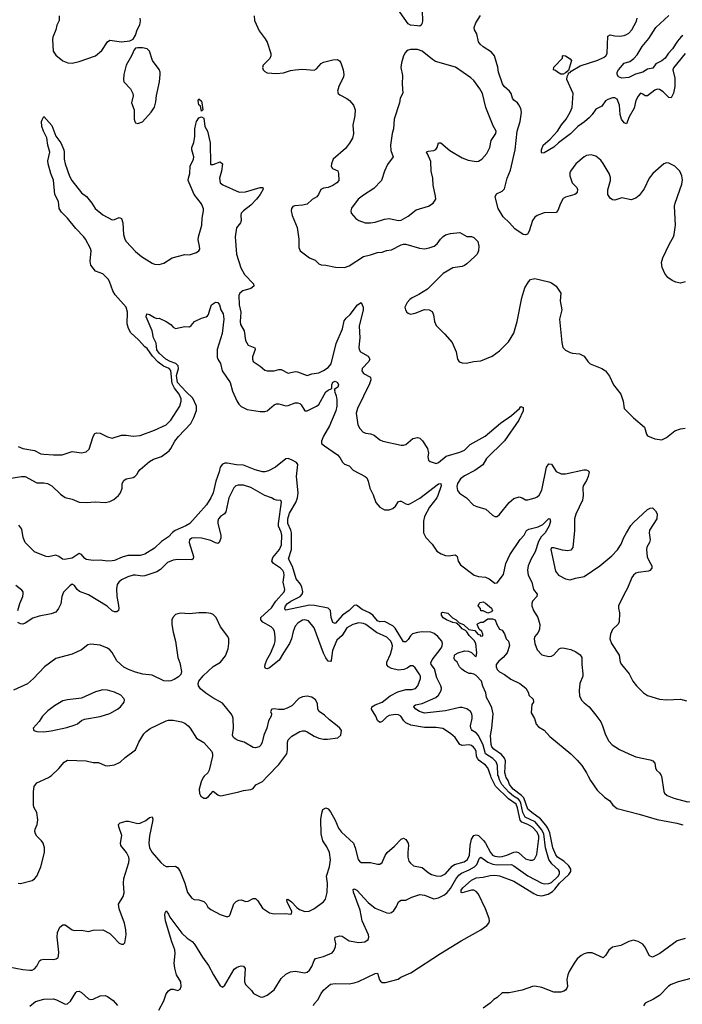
# Model space of a CAD drawing. Header units: inches. Extents: x 1384664 to 1536621, y 460766 to 646467.
# Tile 446 of 488: x 1461923 to 1467565, y 608059 to 616438. Entities that reach past the tile are written whole.
import ezdxf

# ---------------------------------------------------------------- set-up
doc = ezdxf.new("R2010")
doc.units = ezdxf.units.IN
doc.header["$MEASUREMENT"] = 0
doc.layers.add('B4660', color=7, linetype='Continuous')
doc.layers.add('B4661', color=7, linetype='Continuous')

msp = doc.modelspace()

# ---------------------------------------------------------------- linework, layer by layer
at = {"layer": 'B4660', "color": 5}
for points, elevation in [([(1461830, 608377.4), (1461950, 608354.3), (1462010, 608348.8), (1462030, 608350.5), (1462050, 608360.5), (1462070, 608384), (1462091.1, 608428.9), (1462103.3, 608436.7), (1462130, 608442.3), (1462210, 608439.5), (1462234.9, 608445.1), (1462250, 608457.3), (1462254.8, 608470), (1462256.2, 608503.8), (1462242.4, 608630), (1462243.9, 608670), (1462264.2, 608715.8), (1462290, 608734.9), (1462310, 608734.9), (1462370, 608692.2), (1462390, 608685.7), (1462450, 608690.3), (1462510, 608678.4), (1462550.4, 608690.4), (1462630, 608692.7), (1462690, 608660.5), (1462717.3, 608637.3), (1462770, 608578.8), (1462790, 608571.3), (1462808.4, 608571.6), (1462817.2, 608582.8), (1462829.5, 608650), (1462827.2, 608692.8), (1462814.5, 608750), (1462769.7, 608870), (1462764.5, 608910), (1462803.5, 608976.5), (1462813.9, 609006.1), (1462807.6, 609090), (1462809.9, 609130), (1462854, 609266), (1462856.2, 609290), (1462852.4, 609310), (1462833.8, 609350), (1462784.6, 609410), (1462780.7, 609430), (1462794.3, 609494.3), (1462766.4, 609570), (1462764.2, 609590), (1462778, 609602), (1462830, 609618.7), (1462850, 609618), (1462930, 609598.3), (1462950, 609599.6), (1462996.3, 609623.7), (1463030, 609648.2), (1463050, 609654.8), (1463055.6, 609635.6), (1463054.7, 609614.7), (1463027.9, 609492.1), (1463021.7, 609430), (1463027.8, 609390), (1463050.2, 609350), (1463124.6, 609264.6), (1463150, 609241.8), (1463170, 609231.8), (1463190, 609230.2), (1463250, 609235.3), (1463270, 609220.4), (1463290, 609188), (1463330.3, 609090), (1463351.5, 609011.5), (1463390, 608962.8), (1463410, 608951), (1463450, 608946.8), (1463490, 608933.4), (1463510, 608914.8), (1463526.5, 608886.5), (1463550, 608865.5), (1463630, 608822), (1463690, 608802.8), (1463709.3, 608810.7), (1463716.6, 608823.4), (1463746.3, 608913.7), (1463766.2, 608933.8), (1463790, 608944), (1463810, 608946.8), (1463850, 608934), (1463870, 608937.3), (1463910, 608959.1), (1463930, 608960.7), (1463950, 608938.8), (1463990, 608876.3), (1464050, 608838), (1464090, 608827.7), (1464190, 608830.7), (1464230, 608826.8), (1464238, 608830), (1464241.2, 608850), (1464202, 608930), (1464198, 608950), (1464207.2, 608952.8), (1464238, 608930), (1464282, 608882), (1464304.6, 608864.6), (1464350, 608848.2), (1464387.5, 608852.5), (1464428.7, 608870), (1464510, 608930.7), (1464526.2, 608953.8), (1464541.3, 609010), (1464543.1, 609090), (1464536.8, 609150), (1464561, 609230), (1464570.5, 609289.5), (1464561.8, 609350), (1464539, 609399), (1464505.2, 609450), (1464490.6, 609510), (1464488.2, 609631.8), (1464495.1, 609684.9), (1464504.4, 609715.6), (1464530, 609730.6), (1464550, 609722), (1464570, 609698), (1464610, 609626), (1464638.9, 609558.9), (1464663.3, 609523.3), (1464764.4, 609430), (1464780.8, 609390), (1464806.3, 609290), (1464815.6, 609275.6), (1464830, 609264.9), (1464910, 609265.5), (1464970, 609250.7), (1464990, 609250.7), (1465010, 609266.8), (1465035.1, 609324.9), (1465051.5, 609350), (1465115.8, 609404.2), (1465170, 609463.8), (1465190, 609472.7), (1465210, 609461.6), (1465231.5, 609430), (1465234.2, 609410), (1465227.7, 609352.3), (1465228.6, 609310), (1465238, 609278), (1465250, 609259.5), (1465277.1, 609237.1), (1465350, 609222.8), (1465401.4, 609181.4), (1465430, 609164.5), (1465470, 609151.2), (1465510, 609150.2), (1465550, 609170.2), (1465605.7, 609234.3), (1465625.7, 609250), (1465708.8, 609271.2), (1465736.9, 609290), (1465751.8, 609328.2), (1465758.5, 609410), (1465770, 609464.6), (1465790, 609495.2), (1465810, 609502.2), (1465830, 609495.2), (1465873.2, 609453.2), (1465890.8, 609430.8), (1465931.6, 609350), (1465949.2, 609329.2), (1465970, 609319), (1466010, 609313.5), (1466030, 609315.5), (1466070, 609327.2), (1466130, 609354.8), (1466150, 609357.3), (1466170.1, 609350.1), (1466230, 609295.9), (1466270, 609284.1), (1466290, 609286), (1466305.8, 609294.2), (1466327.1, 609332.8), (1466343.4, 609470), (1466342.1, 609490), (1466330, 609522.6), (1466290, 609565), (1466249.1, 609590), (1466199, 609610), (1466184.7, 609624.7), (1466161.9, 609730), (1466150, 609761.4), (1466086.5, 609806.5), (1465974.1, 609914.1), (1465937.4, 609990), (1465933.8, 610000)], 680), ([(1461910.9, 609090.9), (1461930, 609087.7), (1462030, 609112.8), (1462050, 609127.6), (1462068.7, 609150), (1462102.7, 609230), (1462135.7, 609350), (1462133.6, 609390), (1462123.5, 609430), (1462110, 609449.7), (1462069.6, 609490), (1462057.6, 609510), (1462053.3, 609530), (1462056.3, 609550), (1462072.1, 609590), (1462078.5, 609630), (1462069.6, 609690), (1462045.6, 609730), (1462039.7, 609750), (1462040.9, 609870), (1462047.5, 609912.5), (1462070, 609942.8), (1462170, 609990.3), (1462184.4, 610000)], 720), ([(1463107, 608010), (1463150.9, 608089.1), (1463171.2, 608148.8), (1463190, 608174.8), (1463210, 608186.8), (1463230, 608186.8), (1463270, 608177.3), (1463290, 608186.8), (1463298.9, 608210), (1463296.4, 608250), (1463258.3, 608310), (1463245.1, 608365.1), (1463239.2, 608410), (1463248.1, 608490), (1463243.2, 608523.2), (1463218, 608590), (1463163.5, 608770), (1463158.7, 608821.3), (1463161.3, 608838.7), (1463170, 608853.4), (1463190, 608827.3), (1463201.4, 608801.4), (1463303.5, 608663.5), (1463350, 608620.8), (1463392.5, 608592.5), (1463411, 608571), (1463479, 608459), (1463531.8, 608390), (1463572.7, 608310), (1463630, 608216.3), (1463650, 608206), (1463670, 608223), (1463750, 608358), (1463770, 608372.4), (1463790, 608379.3), (1463810, 608384.9), (1463830, 608382.8), (1463844.5, 608364.5), (1463837.6, 608270), (1463838.4, 608250), (1463847.2, 608227.2), (1463896.4, 608176.4), (1463914.8, 608150), (1463970, 608122), (1463990, 608120.5), (1464030, 608136.3), (1464090, 608183), (1464150, 608279.3), (1464190, 608316.4), (1464230, 608335.3), (1464270, 608342), (1464350, 608327.7), (1464370, 608331.6), (1464390, 608350.3), (1464410, 608380.9), (1464430, 608432.7), (1464443, 608450), (1464510, 608466.5), (1464584.1, 608495.9), (1464601.6, 608518.4), (1464613.3, 608550), (1464614.6, 608574.5), (1464606.2, 608613.8), (1464609.9, 608630.1), (1464650, 608640.2), (1464670, 608639.6), (1464730, 608599), (1464810, 608584.9), (1464862, 608590), (1464889.4, 608610), (1464895.4, 608630), (1464892.8, 608650), (1464839.8, 608770), (1464821.1, 608861.1), (1464766.2, 609013.8), (1464763.9, 609036.1), (1464770, 609041.6), (1464792.7, 609030), (1464890, 608924.7), (1464950, 608875.8), (1465050, 608837.6), (1465070, 608835.8), (1465090, 608841.3), (1465110, 608857.6), (1465132.6, 608890), (1465150, 608930.8), (1465170, 608944.9), (1465210, 608945.5), (1465262, 608970), (1465330, 608993.7), (1465370, 608988.5), (1465450, 608957.7), (1465490, 608965.2), (1465540.2, 608990), (1465563, 609010), (1465590, 609044.8), (1465636.7, 609123.3), (1465663.2, 609156.8), (1465685.8, 609174.2), (1465750, 609203.1), (1465795.5, 609230), (1465815.5, 609250), (1465836.9, 609303.1), (1465849.8, 609310.2), (1465909.5, 609269.5), (1465950.9, 609250.9), (1465990, 609244.6), (1466110, 609247.6), (1466130, 609238.1), (1466250, 609152.6), (1466370, 609090.8), (1466390, 609085.2), (1466430, 609086.7), (1466450, 609096.1), (1466508.6, 609150), (1466520.5, 609170), (1466519.4, 609190), (1466510, 609203.9), (1466453.6, 609253.6), (1466429.9, 609290), (1466400.1, 609390), (1466384.8, 609510), (1466367.4, 609547.4), (1466311.8, 609611.8), (1466226.5, 609650), (1466206.7, 609690), (1466191.5, 609770), (1466182.8, 609790), (1466170, 609804), (1466129.1, 609829.1), (1466090, 609861.1), (1466028.6, 609930), (1466007.9, 609970), (1465998.7, 610000)], 660), ([(1463495.4, 610000), (1463485.7, 609990), (1463468.3, 609951.7), (1463450.3, 609890), (1463454.1, 609854.1), (1463466.4, 609830), (1463490, 609814), (1463510, 609813.7), (1463531.5, 609828.5), (1463570, 609872.7), (1463610, 609841.7), (1463630, 609834), (1463650, 609835.3), (1463790, 609866.2), (1463830, 609879.5), (1463890, 609886.7), (1463910, 609895.5), (1463934.3, 609925.7), (1463990, 609954.4), (1464033.7, 610000)], 720), ([(1464424, 608050), (1464430, 608062), (1464463.2, 608096.8), (1464489.6, 608150.4), (1464510, 608178), (1464570, 608230.8), (1464610, 608237.3), (1464730, 608233.4), (1464770, 608242), (1464806.8, 608253.2), (1464950, 608321), (1464970, 608324.7), (1464987.7, 608267.7), (1464994.9, 608254.9), (1465010, 608244), (1465036.6, 608243.4), (1465146, 608274), (1465168.7, 608290), (1465252.7, 608327.3), (1465507, 608490), (1465682.3, 608597.7), (1465850, 608693.7), (1465902, 608730), (1465918.7, 608750), (1465924.2, 608770), (1465921.1, 608790), (1465890, 608872.3), (1465830, 608997), (1465810, 609017.6), (1465790, 609029.6), (1465770, 609029.6), (1465690, 609006.6), (1465682.7, 609010), (1465681.7, 609030), (1465695.8, 609050), (1465770, 609116.3), (1465810, 609136.3), (1465870, 609139.5), (1465930, 609155.9), (1465970, 609157.7), (1466010, 609151.9), (1466130, 609107.5), (1466301.7, 609001.7), (1466330, 608988.7), (1466370, 608980.7), (1466423, 608997), (1466460.3, 609019.7), (1466480.8, 609039.2), (1466519.9, 609090), (1466597.9, 609162.1), (1466616.7, 609190), (1466617.1, 609210), (1466597.9, 609237.9), (1466556.3, 609276.3), (1466503.4, 609310), (1466487.2, 609330), (1466463.5, 609390), (1466437, 609517), (1466418.9, 609558.9), (1466402.9, 609582.9), (1466357.9, 609637.8), (1466282.7, 609690), (1466250, 609719.3), (1466215.7, 609815.7), (1466196.7, 609836.7), (1466125.5, 609890), (1466094.3, 609930), (1466082.9, 609962.9), (1466066.1, 609990), (1466063.1, 610000)], 640), ([(1466763.6, 610000), (1466782.3, 609962.3), (1466840.6, 609880.6), (1466901.7, 609821.7), (1466946.8, 609790), (1466972.3, 609752.3), (1467010, 609724), (1467197.1, 609677.1), (1467350.2, 609630.2), (1467519.8, 609599.8), (1467570, 609586)], 640), ([(1467386.6, 610000), (1467408, 609870), (1467414.6, 609854.6), (1467436.4, 609836.4), (1467491.7, 609811.7), (1467610, 609780.9), (1467670, 609784.6), (1467690, 609791.8), (1467710, 609808.7), (1467730, 609841.6), (1467753.5, 609910), (1467771.1, 609930), (1467804.9, 609955.1), (1467850, 609969.3), (1467930, 609968.4), (1467950, 609976.5), (1467966, 609990), (1467971.7, 610000)], 660), ([(1467590, 608618), (1467522.3, 608597.7), (1467374.8, 608490), (1467310, 608459.3), (1467286.6, 608470), (1467247, 608547), (1467229.5, 608570), (1467190, 608594.3), (1467150, 608604.5), (1467110, 608592), (1467042, 608558), (1466970, 608544), (1466939.8, 608520.2), (1466910, 608475.3), (1466890, 608455.3), (1466796.3, 608496.3), (1466757.2, 608497.2), (1466730, 608488.5), (1466704.6, 608475.4), (1466670, 608445.1), (1466644, 608410), (1466602, 608338), (1466590.3, 608310), (1466581.3, 608270), (1466586.4, 608210), (1466583.1, 608196.9), (1466570, 608178), (1466556, 608170), (1466530, 608163.6), (1466470, 608161.6), (1466370, 608202.7), (1466310, 608214.5), (1466290, 608211.8), (1466201.1, 608178.9), (1466090, 608157.4), (1466030, 608156.2), (1465990, 608117), (1465960.9, 608099.1), (1465930, 608069.5), (1465870, 608026.6)], 640), ([(1467637.4, 608277.4), (1467529.3, 608250.7), (1467470, 608227.4), (1467448, 608212), (1467370, 608135.1), (1467318.4, 608101.6), (1467250.2, 608069.8), (1467235.5, 608044.5)], 660), ([(1462010, 608043.5), (1462057.7, 608082.3), (1462130, 608102.4), (1462210, 608104.6), (1462236.7, 608096.7), (1462310, 608061.1), (1462330, 608063.1), (1462354.6, 608085.4), (1462401, 608159), (1462410, 608168), (1462429.6, 608170.4), (1462450, 608158.4), (1462510, 608106), (1462530, 608099.6), (1462550, 608103.1), (1462610, 608131.6), (1462650, 608134), (1462670, 608126.3), (1462718, 608090), (1462755.3, 608050)], 660)]:
    msp.add_lwpolyline(points, dxfattribs=dict(at, elevation=elevation))
at = {"layer": 'B4661', "color": 5}
for points, elevation in [([(1465350.2, 616510), (1465351.6, 616430), (1465351.3, 616408.7), (1465340.9, 616390), (1465330, 616383.9), (1465310, 616384.6), (1465250, 616391.3), (1465230, 616401.5), (1465110, 616574.3)], 720), ([(1462259.8, 616470), (1462260.2, 616430), (1462239.8, 616390), (1462232, 616350), (1462205.8, 616290), (1462201.6, 616270), (1462207.2, 616170), (1462230, 616135.5), (1462290, 616088.2), (1462331.9, 616071.9), (1462370, 616068.9), (1462430, 616081.5), (1462570, 616130.5), (1462623.3, 616176.7), (1462670, 616250.6), (1462690, 616263), (1462789.7, 616250.3), (1462861.5, 616258.5), (1462890, 616271), (1462910, 616304.7), (1462924.2, 616350), (1462945.2, 616394.8), (1462951.6, 616428.4), (1462949.8, 616450)], 720), ([(1463919.6, 616470), (1463923.1, 616430), (1463962.8, 616342.8), (1464014.6, 616274.6), (1464030, 616246.8), (1464062, 616150), (1464062, 616130), (1464053, 616107), (1463997.3, 616050), (1463990.8, 616030), (1463996, 616010), (1464010, 615996), (1464030, 615986), (1464110, 615978.8), (1464170, 615984), (1464230, 616005.5), (1464270, 616010.5), (1464330, 616015.5), (1464430, 616008.2), (1464450, 616019.1), (1464490, 616064.9), (1464510, 616075.5), (1464590, 616096.3), (1464630, 616098), (1464646.6, 616086.6), (1464657.1, 616070), (1464677, 616010), (1464682, 615970), (1464679.5, 615950), (1464641.3, 615870), (1464628.6, 615828.6), (1464636.3, 615810), (1464650, 615798), (1464710, 615766.7), (1464732.4, 615750), (1464764.9, 615710), (1464778.3, 615670), (1464777.3, 615622.7), (1464759.4, 615540.6), (1464764.5, 615470), (1464756.5, 615430), (1464732.5, 615387.5), (1464698.1, 615341.9), (1464592.2, 615250), (1464577, 615210), (1464574.9, 615190), (1464585.5, 615170), (1464631.9, 615151.9), (1464638, 615130), (1464639.6, 615070), (1464623.7, 615050), (1464590, 615026.4), (1464550, 615010.8), (1464510, 615004.2), (1464486.6, 614993.4), (1464467, 614950), (1464452.7, 614930), (1464413.2, 614906.8), (1464371.7, 614868.3), (1464330, 614858), (1464266.2, 614853.8), (1464250, 614847.2), (1464238.5, 614830), (1464235.3, 614810), (1464242.2, 614770), (1464285.8, 614670), (1464300.8, 614570), (1464299.3, 614499.3), (1464310.7, 614470), (1464390, 614410.3), (1464439.1, 614390), (1464470, 614359.1), (1464490, 614350.5), (1464530, 614348), (1464612.1, 614332.1), (1464690, 614329.1), (1464730, 614343.6), (1464850, 614422.6), (1464910, 614436.5), (1464970, 614457.7), (1465010, 614459), (1465047.2, 614472.8), (1465090, 614480.6), (1465170, 614521.8), (1465190, 614527.1), (1465210, 614527.1), (1465326.6, 614493.4), (1465370, 614488), (1465410, 614494.9), (1465451.8, 614510), (1465478.9, 614530), (1465506.3, 614570), (1465527.8, 614592.2), (1465550, 614605.8), (1465590, 614618.6), (1465670, 614627), (1465730, 614593.7), (1465770, 614593.1), (1465790, 614585.3), (1465824.2, 614550), (1465833.8, 614510), (1465830.2, 614469.8), (1465817.1, 614442.9), (1465798.1, 614421.9), (1465730, 614359.6), (1465710, 614347.3), (1465690, 614338.4), (1465610, 614325.4), (1465530, 614276.8), (1465395.1, 614144.9), (1465322, 614098), (1465264, 614070), (1465244.2, 614055.8), (1465221.3, 614030), (1465203.7, 613990), (1465207.6, 613967.6), (1465219.1, 613950), (1465230, 613939.1), (1465250, 613933), (1465290, 613940.9), (1465370, 613971.8), (1465408.6, 613968.6), (1465434.1, 613954.1), (1465446.3, 613926.3), (1465456.5, 613870), (1465470, 613834), (1465542.2, 613762.2), (1465604.9, 613690), (1465639.5, 613610), (1465650.6, 613550), (1465666.4, 613526.4), (1465690, 613517.3), (1465724.1, 613515.9), (1465789.7, 613530.3), (1465850, 613533.7), (1465945.5, 613574.5), (1466010, 613619.5), (1466084.4, 613695.6), (1466129.8, 613770), (1466157.7, 613870), (1466198.9, 614070), (1466224.6, 614155.4), (1466254.5, 614205.5), (1466273.2, 614226.8), (1466310, 614234), (1466430, 614207.7), (1466450, 614199.1), (1466490, 614170.5), (1466530.3, 614110), (1466526.1, 614046.1), (1466539.3, 613970), (1466519.5, 613890), (1466538.3, 613690), (1466549.1, 613649.1), (1466570, 613626), (1466610, 613605.5), (1466630, 613599.1), (1466690, 613593.4), (1466730, 613574), (1466761, 613530), (1466781, 613510), (1466881, 613470), (1466910.6, 613450), (1466944.9, 613404.9), (1466980.5, 613330), (1467042, 613250), (1467060.5, 613190), (1467070.6, 613130), (1467150.2, 613050.2), (1467243.6, 612970), (1467259.6, 612910), (1467270, 612895.8), (1467330, 612870.3), (1467390, 612863.6), (1467430, 612882.8), (1467501.3, 612938.7), (1467550, 612956.9), (1467590, 612962.4)], 720), ([(1467590, 614205.6), (1467550, 614196.8), (1467510, 614204), (1467477.9, 614217.9), (1467443.1, 614243.1), (1467417.1, 614277.1), (1467393.2, 614330), (1467388.2, 614370), (1467398.2, 614410), (1467454.6, 614530), (1467490.5, 614590), (1467497, 614610), (1467507, 614690), (1467499.7, 614850), (1467504.6, 614875.4), (1467561.3, 615038.7), (1467565.4, 615074.6), (1467562, 615110), (1467544.7, 615150), (1467501.3, 615190), (1467450, 615217.2), (1467430, 615219.1), (1467408.4, 615211.6), (1467315.3, 615130), (1467283.1, 615090), (1467240.7, 614999.3), (1467197.2, 614942.8), (1467170, 614918), (1467130, 614906), (1467050, 614921.1), (1466990, 614900.5), (1466970, 614904.7), (1466950, 614917.6), (1466929.7, 614950), (1466929.8, 614990), (1466954.3, 615070), (1466954.9, 615094.9), (1466942.9, 615130), (1466890, 615215.1), (1466870, 615243.5), (1466830, 615275.4), (1466790, 615288.4), (1466750, 615281.5), (1466730, 615269.7), (1466658.5, 615210), (1466611.7, 615150), (1466606.6, 615133.4), (1466608.4, 615110), (1466627.9, 615050), (1466666, 615010), (1466672.9, 614992.9), (1466670.1, 614970), (1466660.9, 614959.1), (1466650, 614949.2), (1466570, 614926.8), (1466550, 614916.4), (1466526.7, 614873.3), (1466506.4, 614813.6), (1466490, 614797.3), (1466390, 614795.2), (1466330, 614772.2), (1466310, 614757.2), (1466290, 614729.6), (1466261.3, 614638.7), (1466246.4, 614613.6), (1466230, 614606.9), (1466210, 614611.1), (1466138.8, 614658.8), (1466094, 614710), (1466040.9, 614760.9), (1465996, 614830), (1465972.2, 614930), (1465983.7, 614956.3), (1466030, 614979.5), (1466050, 614999.1), (1466073.3, 615090), (1466103.6, 615156.4), (1466142.2, 615330), (1466159.6, 615490), (1466183.7, 615570), (1466197.2, 615650), (1466190, 615681.2), (1466174, 615714), (1466161.6, 615730), (1466130, 615754), (1466119.8, 615770), (1466108.5, 615810), (1466093.7, 615830), (1466049.3, 615869.3), (1466032.9, 615892.9), (1465999.8, 615990), (1465994.1, 616034.1), (1465965.6, 616130), (1465940.4, 616160.4), (1465870, 616206.6), (1465842.9, 616230), (1465829.7, 616250), (1465816.1, 616316.1), (1465796.2, 616350), (1465791.6, 616370), (1465806.6, 616410), (1465848, 616472)], 720), ([(1467590, 616151.1), (1467491.2, 616028.8), (1467484, 616010), (1467500.9, 615940.9), (1467500.4, 615870), (1467490, 615813.6), (1467470, 615772.8), (1467450, 615774.5), (1467402.8, 615822.8), (1467370, 615843.4), (1467350, 615846.2), (1467330, 615839.3), (1467270, 615791.1), (1467250, 615789.6), (1467230, 615804.5), (1467210, 615811.8), (1467190, 615788), (1467170, 615749.6), (1467155.1, 615684.9), (1467111.5, 615610), (1467090, 615551.8), (1467070, 615559.3), (1467047.4, 615590), (1467035.2, 615630), (1467030.5, 615710), (1467010, 615760.5), (1466991.3, 615771.3), (1466971.3, 615771.3), (1466930, 615759.2), (1466910, 615745.8), (1466878.8, 615701.2), (1466830, 615676.3), (1466797.5, 615630), (1466774.4, 615605.6), (1466732.6, 615567.4), (1466674.8, 615530), (1466612.8, 615467.2), (1466510.4, 615389.6), (1466470, 615352.5), (1466390, 615303.9), (1466370, 615300.5), (1466366.2, 615306.1), (1466365.8, 615330), (1466381.5, 615370), (1466440.1, 615419.9), (1466502.6, 615490), (1466536.5, 615543.5), (1466574.9, 615590), (1466609.2, 615650), (1466626.4, 615690), (1466635.5, 615810), (1466582.2, 615930), (1466584.8, 615955.2), (1466595.5, 615975.5), (1466595.5, 615984.5), (1466610, 615988.5), (1466620, 616000), (1466694.1, 616045.9), (1466845.4, 616094.6), (1466900.5, 616119.5), (1466913.6, 616130), (1466923.9, 616150), (1466930, 616298.8), (1466950, 616308.4), (1466990, 616299), (1467030, 616297.3), (1467070, 616302.3), (1467090, 616310.3), (1467110, 616322), (1467136.3, 616350), (1467174.9, 616425.1), (1467179.7, 616450)], 680), ([(1467570, 616302.9), (1467553.6, 616290), (1467523.9, 616256.1), (1467481.9, 616190), (1467446.6, 616153.4), (1467418.6, 616110), (1467390, 616088.3), (1467339.2, 616060.8), (1467315, 616025), (1467270, 616015.8), (1467230.1, 615989.9), (1467166.4, 615973.6), (1467110, 615944.5), (1467050, 615939.3), (1467022, 615950), (1467009.3, 615970), (1467009.6, 615990), (1467022.4, 616010), (1467070, 616066.7), (1467118.8, 616081.2), (1467153.4, 616106.6), (1467181.2, 616138.8), (1467223.4, 616210), (1467281.4, 616278.6), (1467339.9, 616370), (1467450, 616474.5)], 660), ([(1461910, 612804.4), (1461950, 612787.4), (1462050, 612773), (1462104.2, 612744.2), (1462130, 612739.5), (1462210, 612734), (1462284.8, 612735.2), (1462370, 612762), (1462450, 612750.7), (1462490, 612759.1), (1462516.2, 612783.8), (1462550, 612890.8), (1462564.1, 612915.9), (1462576.9, 612923.1), (1462610, 612919.6), (1462670, 612886.9), (1462710, 612877.7), (1462790, 612901.8), (1462830, 612903.2), (1462890, 612894.9), (1462950, 612900.3), (1463070, 612944.9), (1463169.9, 612990.1), (1463210, 613029.1), (1463287.6, 613150), (1463297.6, 613190), (1463297.8, 613210), (1463281.1, 613250), (1463241.1, 613301.1), (1463221.9, 613341.9), (1463210, 613453.3), (1463195.3, 613470), (1463148, 613488), (1463102.1, 613522.1), (1463053.2, 613573.2), (1463010, 613639.8), (1462990, 613653.1), (1462934.4, 613714.4), (1462870, 613772.5), (1462848.8, 613810), (1462838.7, 613850), (1462840.2, 613950), (1462830.5, 613990), (1462735.4, 614095.4), (1462717.3, 614130), (1462688.8, 614210), (1462675.4, 614230), (1462630, 614274.6), (1462570, 614296.9), (1462530, 614349.6), (1462522.4, 614382.4), (1462531.4, 614470), (1462525.1, 614490), (1462482.4, 614570), (1462470, 614590.7), (1462401.1, 614661.1), (1462330, 614748.7), (1462279.7, 614799.7), (1462258.6, 614830), (1462254.5, 614890), (1462221.4, 614950), (1462211.5, 615071.5), (1462187.8, 615127.8), (1462165.5, 615210), (1462164.1, 615235.9), (1462179.9, 615310), (1462163.4, 615370), (1462153.1, 615433.2), (1462125.6, 615490), (1462113, 615530), (1462108.6, 615570), (1462114, 615586), (1462130, 615614), (1462195.9, 615535.9), (1462230, 615446.4), (1462274.5, 615390), (1462298.6, 615330), (1462302.8, 615310), (1462302.4, 615250), (1462311.8, 615210), (1462347.2, 615107.2), (1462368.3, 615068.2), (1462450, 614964.6), (1462493.4, 614933.4), (1462537.5, 614877.5), (1462565.8, 614830), (1462630, 614776.5), (1462710, 614734.9), (1462730, 614736.5), (1462770, 614754.2), (1462790, 614745.3), (1462801.9, 614710), (1462808.5, 614610), (1462819.3, 614570), (1462830.2, 614550), (1462910, 614464.9), (1462961.7, 614421.7), (1463050, 614366), (1463070, 614358.3), (1463110, 614355.6), (1463150, 614367), (1463222, 614410), (1463330, 614439.3), (1463370, 614438), (1463430, 614455.8), (1463450, 614470.4), (1463456.1, 614483.9), (1463455.6, 614510), (1463444, 614564), (1463445.2, 614590), (1463473.8, 614690), (1463477.6, 614750), (1463488.6, 614810), (1463487.3, 614827.3), (1463470, 614871.1), (1463409.9, 614950), (1463359, 615070), (1463360.5, 615090), (1463372.5, 615127.5), (1463374.5, 615190), (1463401.9, 615250), (1463405.3, 615270), (1463389.8, 615330), (1463389.8, 615350), (1463406.9, 615393.2), (1463415.3, 615444.7), (1463415, 615510), (1463422, 615550), (1463430, 615572.2), (1463450, 615601.6), (1463470, 615612), (1463490, 615600.7), (1463500.5, 615530), (1463522.4, 615490), (1463544.6, 615390), (1463547.5, 615207.5), (1463550, 615204), (1463570, 615204.4), (1463630, 615227.7), (1463650.3, 615210.3), (1463640.8, 615150), (1463625.2, 615090), (1463630.6, 615050), (1463652.8, 615032.8), (1463791.1, 614971.1), (1463846.6, 614973.4), (1463970.5, 615010.5), (1463994, 615010), (1463996.8, 614996.8), (1463971, 614950), (1463940.2, 614910), (1463890, 614859.1), (1463828.3, 614811.7), (1463809.1, 614790), (1463805.5, 614770), (1463809.1, 614730), (1463802.7, 614710), (1463770, 614666), (1463759.3, 614590), (1463770, 614442.8), (1463805.5, 614325.5), (1463838.6, 614270), (1463915.2, 614190), (1463917.7, 614170), (1463890.3, 614150), (1463822.6, 614130), (1463798.6, 614110), (1463790.2, 614089.8), (1463791.8, 614010), (1463805, 613950), (1463799.2, 613870), (1463804.4, 613844.4), (1463833.8, 613790), (1463846.3, 613706.3), (1463869.3, 613669.3), (1463926.4, 613646.4), (1463927.4, 613630), (1463905.5, 613570), (1463904.2, 613550), (1463910.4, 613530), (1463970.2, 613490.2), (1464010, 613455.5), (1464030, 613448.5), (1464088.8, 613448.8), (1464130, 613461.1), (1464150, 613460.3), (1464210, 613430.3), (1464270, 613442.6), (1464290, 613441.3), (1464370, 613410.4), (1464410, 613422.6), (1464470, 613431.7), (1464510, 613452.3), (1464550, 613478.2), (1464576, 613510), (1464616.9, 613683.1), (1464672.4, 613807.6), (1464685.5, 613874.5), (1464702.4, 613897.6), (1464737.4, 613930), (1464798.7, 614010), (1464830, 614032.4), (1464847.8, 613990), (1464847.5, 613970), (1464814.1, 613830), (1464819.5, 613730), (1464810.2, 613650), (1464813.8, 613630), (1464825.5, 613610), (1464890, 613575), (1464904.4, 613550), (1464896.1, 613530), (1464840.7, 613470), (1464836.9, 613450), (1464850, 613427.4), (1464910, 613394.6), (1464914.2, 613374.2), (1464901.5, 613338.5), (1464800.4, 613130), (1464788.4, 613090), (1464802.3, 612990), (1464818.2, 612958.2), (1464847.6, 612927.6), (1464870, 612919), (1464910, 612914.3), (1464942.6, 612902.6), (1464990, 612861.6), (1465016, 612850), (1465170, 612818.4), (1465190, 612816.4), (1465210, 612821.3), (1465270, 612873.7), (1465310, 612882.4), (1465330, 612877.1), (1465354.1, 612854.1), (1465396.4, 612790), (1465403.1, 612750), (1465398, 612718), (1465402.8, 612690), (1465418.5, 612678.5), (1465470, 612662), (1465490, 612670.6), (1465555.2, 612724.8), (1465670, 612756.9), (1465710, 612775.5), (1465758.2, 612821.8), (1465885.6, 612894.4), (1466016.4, 613003.6), (1466111.8, 613068.2), (1466178, 613130), (1466190, 613146.8), (1466210, 613138), (1466210.2, 613110), (1466173.8, 613030), (1466050, 612854.2), (1465897.5, 612702.6), (1465866.2, 612650), (1465798.4, 612601.6), (1465710, 612555), (1465677.8, 612530), (1465651.1, 612490), (1465646.6, 612466.6), (1465651.4, 612431.4), (1465667.9, 612407.9), (1465728.2, 612370), (1465787.2, 612307.2), (1465814.3, 612294.3), (1465892.5, 612272.5), (1465950, 612220.7), (1465970, 612210.6), (1465990, 612210.7), (1466010, 612227.3), (1466089.9, 612330.1), (1466130, 612362.8), (1466176.4, 612376.4), (1466202.8, 612370), (1466230, 612352.7), (1466250, 612352.4), (1466311.3, 612368.7), (1466330, 612377.1), (1466347.4, 612392.6), (1466370, 612434.8), (1466409.9, 612630.1), (1466430, 612657.1), (1466450, 612654.9), (1466492.1, 612592.1), (1466534.4, 612574.4), (1466570, 612573.6), (1466726.3, 612606.3), (1466747.3, 612607.3), (1466762, 612602), (1466771.5, 612590), (1466763.5, 612550), (1466750, 612515.6), (1466721.1, 612470), (1466716.9, 612450), (1466721.2, 612390), (1466714.7, 612350), (1466657.5, 612230), (1466647.2, 612190), (1466648.3, 612090), (1466634.1, 611945.9), (1466615.3, 611924.7), (1466590, 611919.1), (1466544.4, 611924.4), (1466470, 611943.7), (1466450, 611942), (1466446, 611930), (1466485.1, 611745.1), (1466511, 611710), (1466570, 611679.1), (1466610, 611670.6), (1466654.9, 611685.1), (1466730, 611699.7), (1466862, 611790), (1466964.3, 611875.7), (1467013.7, 611926.3), (1467045, 611975), (1467067.5, 612032.5), (1467088.5, 612071.5), (1467126.9, 612133.1), (1467150, 612160.2), (1467270, 612270.6), (1467290, 612280.7), (1467310, 612282.8), (1467317.5, 612277.5), (1467338, 612258), (1467350, 612231.3), (1467347.6, 612190), (1467287, 612093), (1467281.8, 612070), (1467290.3, 612010), (1467285.7, 611990), (1467262, 611950), (1467259.1, 611930), (1467266.4, 611866.4), (1467281.5, 611830), (1467307, 611790), (1467305.3, 611770), (1467289.2, 611750.8), (1467275.8, 611744.2), (1467190, 611733.2), (1467170, 611726.8), (1467149.1, 611710.9), (1467135.2, 611690), (1467098.5, 611601.5), (1467068.9, 611550), (1467023, 611450), (1467021.6, 611430), (1467030.3, 611390), (1467028.2, 611310), (1467016.4, 611290), (1466970, 611247), (1466953.6, 611210), (1466948, 611170), (1466962.3, 611130), (1467028.2, 611030), (1467034.9, 610970), (1467046, 610950), (1467113, 610870), (1467144.4, 610810), (1467174.9, 610770), (1467234, 610710), (1467270, 610686), (1467370, 610654.9), (1467430, 610650.4), (1467550, 610654.8), (1467602, 610642)], 680), ([(1461830, 612532.2), (1461938, 612550), (1461970, 612549), (1462070, 612495.8), (1462130, 612497.1), (1462160.5, 612490), (1462196.4, 612470), (1462270, 612401.1), (1462310, 612372.2), (1462370, 612356.5), (1462430, 612332.4), (1462488, 612328), (1462570, 612335.6), (1462650, 612329), (1462690, 612337.2), (1462724, 612356), (1462766, 612390), (1462783.1, 612410), (1462795.4, 612450), (1462796.9, 612490), (1462810, 612515.5), (1462830, 612530.3), (1462890, 612541.7), (1462904.5, 612550), (1462923.5, 612570), (1462933, 612590), (1462949.6, 612610), (1463030, 612678.4), (1463063.5, 612696.5), (1463130, 612720.3), (1463194.7, 612770), (1463211.1, 612790), (1463244.2, 612850), (1463275.3, 612890), (1463379.3, 613000.7), (1463406.8, 613053.2), (1463428.7, 613111.3), (1463429.5, 613150), (1463398.2, 613218.2), (1463340.5, 613270), (1463267.6, 613350), (1463257.6, 613410), (1463274.4, 613470), (1463272.2, 613492.2), (1463252.5, 613512.5), (1463205.1, 613530), (1463167.2, 613550), (1463110, 613599.1), (1463090, 613628.3), (1463084.2, 613684.2), (1463063.9, 613730), (1463051, 613790), (1463000.5, 613910), (1463006.8, 613933.2), (1463030, 613928), (1463070, 613902), (1463090, 613896), (1463110, 613898), (1463171.3, 613870), (1463210, 613842.8), (1463230, 613821), (1463250, 613810.8), (1463330, 613827.7), (1463370, 613824.9), (1463384.5, 613835.5), (1463411.5, 613868.5), (1463470, 613898.4), (1463511.3, 613908.7), (1463523.3, 613916.7), (1463532.3, 613930), (1463540.9, 613970), (1463556, 614010), (1463590, 614034), (1463610.8, 614030), (1463624.9, 614010), (1463637.1, 613970), (1463654.7, 613934.7), (1463661.3, 613890), (1463647.3, 613767.3), (1463605.6, 613630), (1463604.6, 613564.6), (1463609.4, 613549.4), (1463633.1, 613513.1), (1463648.7, 613448.7), (1463714.7, 613350), (1463735.6, 613275.6), (1463773, 613193), (1463790, 613166), (1463810, 613146), (1463860.9, 613120.9), (1463970, 613102.4), (1464010, 613103.7), (1464030, 613108.8), (1464090, 613161.1), (1464110, 613168.9), (1464130, 613167.9), (1464190, 613151.3), (1464210, 613153.8), (1464270, 613176.5), (1464290, 613177.7), (1464310, 613171.7), (1464320.7, 613160.7), (1464350, 613110.5), (1464370, 613108.8), (1464450, 613149.2), (1464470, 613164), (1464530, 613270.2), (1464550, 613285.8), (1464582, 613298), (1464582.4, 613330), (1464590, 613353.4), (1464610, 613362.8), (1464630, 613351), (1464637.1, 613330), (1464633, 613310), (1464602, 613290), (1464606.4, 613286.4), (1464604.5, 613275.5), (1464617.5, 613237.5), (1464622.7, 613202.7), (1464623.8, 613150), (1464616.1, 613110), (1464559.9, 612980.1), (1464510, 612893.6), (1464494, 612850), (1464494, 612830), (1464517.3, 612810), (1464630, 612735.5), (1464650, 612710.7), (1464671.3, 612671.3), (1464690, 612655.3), (1464730, 612640.5), (1464763.6, 612603.6), (1464866, 612550), (1464878.4, 612538.4), (1464890.5, 612510.5), (1464904.9, 612450), (1464934, 612394), (1464955.3, 612330), (1464990, 612290.3), (1465030, 612265.7), (1465070, 612265.3), (1465101.5, 612278.6), (1465123.3, 612296.7), (1465150, 612336.3), (1465160.8, 612339.2), (1465170, 612340.3), (1465210, 612316.9), (1465230, 612312.9), (1465250, 612319.7), (1465330, 612366.7), (1465490, 612488.2), (1465510.3, 612490.3), (1465511.3, 612470), (1465484.2, 612390), (1465474, 612370), (1465412.4, 612290), (1465369.3, 612210), (1465360.7, 612170), (1465361.3, 612070), (1465380.4, 612030), (1465434.7, 611974.7), (1465476.2, 611916.2), (1465513.3, 611893.3), (1465550, 611879.5), (1465575.3, 611875.3), (1465630, 611882.6), (1465638.4, 611878.4), (1465649, 611869), (1465657.8, 611830), (1465677.6, 611797.6), (1465791.5, 611711.5), (1465830, 611699.6), (1465890, 611694.3), (1465919.7, 611679.7), (1465970, 611644), (1465990, 611646), (1466042.8, 611717.2), (1466062.8, 611810), (1466095.8, 611884.3), (1466185.5, 612014.5), (1466218.3, 612050), (1466239.6, 612090), (1466258.4, 612101.6), (1466338.2, 612121.8), (1466377.6, 612142.4), (1466430, 612194), (1466436, 612190), (1466443, 612170), (1466432.2, 612130), (1466398.2, 612070), (1466363.8, 612036.2), (1466341.7, 611998.3), (1466313.3, 611910), (1466279.5, 611850), (1466254, 611790), (1466246.4, 611753.6), (1466253.2, 611710), (1466285, 611650), (1466298.7, 611590), (1466328.3, 611550), (1466326, 611530), (1466290.2, 611490), (1466283, 611470), (1466282.5, 611450), (1466297.2, 611410), (1466335.3, 611350), (1466351.8, 611290), (1466348.8, 611250), (1466336.4, 611223.6), (1466310.4, 611190), (1466304.2, 611170), (1466310.3, 611130), (1466330, 611076), (1466370, 611033.4), (1466430, 611018.7), (1466450, 611022), (1466470, 611032.2), (1466517.2, 611082.8), (1466529.3, 611090.7), (1466546.8, 611093.2), (1466617.1, 611077.2), (1466659, 611059), (1466694.1, 611034.1), (1466708.7, 611010), (1466709.3, 610950), (1466719, 610870), (1466718, 610850), (1466692.2, 610790), (1466686.3, 610730), (1466690, 610681), (1466710, 610644.9), (1466730, 610623), (1466771.2, 610591.2), (1466830, 610520.4), (1466870, 610463), (1466886, 610430), (1466911.4, 610351.4), (1466939, 610299), (1466967.9, 610267.9), (1467030, 610226.7), (1467110, 610190.4), (1467170, 610164.4), (1467290, 610140.4), (1467314.8, 610130), (1467330.3, 610110.3), (1467335.5, 610070), (1467344.9, 610050), (1467370, 610027.7), (1467385.7, 610005.7), (1467386.6, 610000)], 660), ([(1465998.7, 610000), (1465995.6, 610010), (1465990.6, 610090.6), (1465981.4, 610121.4), (1465952.4, 610150), (1465889.2, 610189.2), (1465870, 610264.6), (1465830, 610346.5), (1465810, 610368.5), (1465775, 610390), (1465770, 610397.4), (1465763.9, 610410), (1465763, 610430), (1465776.2, 610490), (1465775.7, 610510), (1465772.4, 610530), (1465762.7, 610550), (1465730, 610574.4), (1465690, 610585.5), (1465670, 610586), (1465550, 610557.1), (1465370, 610535.2), (1465326.6, 610550), (1465296.5, 610570), (1465279.1, 610590), (1465281.6, 610598.4), (1465293.3, 610606.7), (1465350, 610617.5), (1465465.1, 610670), (1465489.2, 610690.8), (1465511, 610729), (1465513.7, 610750), (1465509.9, 610770), (1465476.1, 610836.1), (1465454.8, 610914.8), (1465426.3, 610950), (1465425.3, 610965.3), (1465434.7, 610990), (1465511.7, 611090), (1465521.3, 611110), (1465523.2, 611130), (1465517.1, 611150), (1465484.8, 611190), (1465453.7, 611213.7), (1465424.7, 611224.7), (1465350, 611228), (1465310, 611222.6), (1465267.3, 611212.7), (1465250, 611194.6), (1465230, 611162), (1465210, 611142.5), (1465190, 611144.5), (1465118.9, 611258.9), (1465099.8, 611279.8), (1465030, 611317), (1464990, 611312.9), (1464970, 611321.2), (1464930, 611371.3), (1464902.4, 611390), (1464839.2, 611419.2), (1464790, 611456.8), (1464770, 611452.5), (1464727.5, 611410), (1464670.8, 611369.2), (1464610, 611298.3), (1464588.4, 611308.4), (1464576.2, 611350), (1464568.7, 611408.7), (1464550, 611431.1), (1464432.4, 611452.4), (1464390, 611455), (1464190, 611414.3), (1464182.2, 611422.2), (1464179.8, 611430), (1464186, 611450), (1464203.2, 611470), (1464232.3, 611490), (1464311.1, 611528.9), (1464328, 611550), (1464332.8, 611570), (1464327, 611610), (1464313.9, 611633.9), (1464278.3, 611678.2), (1464245.4, 611785.4), (1464211.9, 611850), (1464236.3, 611930), (1464236.8, 612070), (1464232.5, 612092.5), (1464206.4, 612150), (1464206, 612190), (1464220.7, 612239.3), (1464274.4, 612330), (1464288.3, 612370), (1464294.3, 612410), (1464280.4, 612550), (1464292.6, 612652.6), (1464279.3, 612670), (1464242.6, 612690), (1464210, 612703.7), (1464190, 612701.4), (1464102.6, 612630), (1464040.8, 612599.2), (1464010, 612589.9), (1463990, 612590.9), (1463928.4, 612608.4), (1463830, 612645.9), (1463769.2, 612649.3), (1463690, 612663.5), (1463670, 612663.1), (1463650, 612656.4), (1463628.9, 612631.1), (1463621.4, 612590), (1463593.2, 612510), (1463570.8, 612410), (1463551.1, 612368.9), (1463514.2, 612310), (1463372.3, 612150), (1463338.3, 612130), (1463246.3, 612090), (1463225.5, 612074.5), (1463190, 612036.4), (1463130, 611998), (1463070, 611939.8), (1462990, 611889.8), (1462950, 611879.1), (1462843.2, 611876.8), (1462796.7, 611863.3), (1462730, 611834.3), (1462711.5, 611831.5), (1462670, 611829.7), (1462610, 611838.3), (1462550, 611836.9), (1462490, 611844.5), (1462475.3, 611855.3), (1462450, 611886), (1462430, 611894.5), (1462370, 611855.1), (1462305.1, 611845.1), (1462287.3, 611847.3), (1462257.2, 611870), (1462230, 611879.6), (1462170, 611867), (1462150, 611869.6), (1462070, 611899.7), (1462049.5, 611910), (1461970, 611989.4), (1461952.4, 612032.4), (1461940.8, 612100.8), (1461915.6, 612135.6)], 660), ([(1465933.8, 610000), (1465908.7, 610070), (1465890, 610094.1), (1465834.7, 610134.7), (1465821.2, 610150), (1465813.9, 610170), (1465809.4, 610210), (1465802, 610230), (1465788.1, 610248.1), (1465770, 610260.5), (1465750, 610266.1), (1465690, 610261.4), (1465670.6, 610270.6), (1465630, 610328.5), (1465590, 610362), (1465525.3, 610405.3), (1465470, 610414.6), (1465370, 610413.3), (1465254.6, 610434.6), (1465210, 610452.8), (1465192.8, 610470), (1465169.8, 610509.8), (1465150, 610522), (1465124.2, 610524.2), (1465070, 610516.1), (1465050, 610506), (1465010, 610466.2), (1464990, 610458.3), (1464970, 610475.4), (1464956.9, 610510), (1464919.5, 610570), (1464921.5, 610590), (1464950, 610606.3), (1465009.8, 610630), (1465076.4, 610683.6), (1465142.4, 610717.6), (1465210, 610738.3), (1465262, 610738), (1465292.3, 610747.7), (1465312.3, 610767.7), (1465336.4, 610830), (1465335.1, 610850), (1465325.7, 610870), (1465290, 610920.9), (1465270, 610939), (1465250, 610938), (1465221.3, 610918.7), (1465193.4, 610906.6), (1465150, 610901.8), (1465090, 610915.9), (1465064, 610930), (1465050, 610946.3), (1465048.3, 610970), (1465081.3, 611038.7), (1465096, 611090), (1465097.1, 611110), (1465093.2, 611130), (1465082.3, 611150), (1465050, 611182.3), (1464961.9, 611221.9), (1464870, 611289.9), (1464850, 611299.1), (1464810, 611304.3), (1464758.7, 611290), (1464710, 611263.7), (1464670, 611196.5), (1464622.2, 611157.8), (1464585.8, 611070), (1464574.7, 610985.3), (1464570, 610976.2), (1464550, 610979.7), (1464530, 611006.9), (1464510, 611048.4), (1464430, 611261.3), (1464381.4, 611321.4), (1464351.8, 611331.8), (1464330, 611327.6), (1464294.4, 611305.6), (1464270, 611275.8), (1464251.9, 611230), (1464238.7, 611170), (1464221.2, 611130), (1464168.9, 611050), (1464133.7, 610986.3), (1464050, 610922.3), (1464030, 610913), (1464016.6, 610916.6), (1464009.8, 610929.8), (1464013.6, 610950), (1464027.7, 610990), (1464061.7, 611050), (1464093, 611127), (1464098.7, 611150), (1464099.2, 611190), (1464093, 611230), (1464083.6, 611250), (1464063.5, 611270), (1463992.3, 611310), (1463975.8, 611330), (1463977.7, 611350), (1464068.4, 611431.6), (1464104.7, 611490), (1464174, 611570), (1464180.2, 611590), (1464168.1, 611650), (1464176.4, 611710), (1464173.6, 611733.6), (1464164.7, 611750), (1464142.6, 611770), (1464083.1, 611810), (1464070.6, 611830), (1464079.4, 611860.6), (1464135.3, 611930), (1464153.6, 611970), (1464156.2, 612050), (1464150, 612077.4), (1464128.3, 612128.3), (1464126.2, 612150), (1464153.1, 612333.1), (1464146.6, 612346.6), (1464110, 612348), (1464090, 612353.6), (1464067.6, 612367.6), (1464010, 612387.4), (1463890, 612456.8), (1463830, 612476.2), (1463782.2, 612477.8), (1463763.8, 612470), (1463746.5, 612453.5), (1463704.9, 612370), (1463677.9, 612250), (1463666.6, 612233.4), (1463632.9, 612210), (1463617.2, 612190), (1463610.2, 612170), (1463610.2, 612150), (1463636.8, 612050), (1463635.5, 612024.5), (1463623.1, 611990), (1463610, 611981.5), (1463590, 611985.7), (1463550, 612004.7), (1463470, 612025.6), (1463411, 612029), (1463390, 612024.8), (1463370.3, 612010), (1463366.8, 611990), (1463404.3, 611870), (1463401.5, 611850), (1463390, 611840.8), (1463270, 611843.7), (1463230, 611837.6), (1463182.5, 611817.5), (1463121.7, 611758.3), (1463090, 611737.7), (1462990, 611705.8), (1462970, 611703.4), (1462910, 611711.6), (1462890, 611709.8), (1462843.7, 611696.3), (1462790.1, 611669.9), (1462766.7, 611650), (1462753.1, 611630), (1462746.3, 611593.7), (1462750.2, 611530.2), (1462763.2, 611470), (1462766.5, 611430), (1462765.3, 611410), (1462750, 611398.5), (1462730, 611398.4), (1462710, 611406.3), (1462667.8, 611447.8), (1462510, 611542.5), (1462431.7, 611571.7), (1462412.3, 611590), (1462390, 611624.2), (1462370, 611633.3), (1462350, 611620.5), (1462295.1, 611564.9), (1462281.8, 611530), (1462273.4, 611466.6), (1462254.1, 611425.9), (1462230, 611396.8), (1462190, 611380.3), (1462090, 611361.5), (1462036, 611344), (1461970, 611301.3), (1461950, 611295.1), (1461930, 611296.9), (1461907.3, 611307.3)], 680), ([(1461909, 611411), (1461925.3, 611470), (1461949.8, 611530), (1461954.1, 611554.1), (1461951.8, 611570), (1461942.3, 611582.3), (1461890, 611622)], 680), ([(1464033.7, 610000), (1464130, 610100.4), (1464196.8, 610190), (1464204.2, 610224.2), (1464204, 610290), (1464209.8, 610310.2), (1464240, 610340), (1464310, 610380.3), (1464330, 610386.7), (1464350, 610386.4), (1464370, 610378.4), (1464430, 610339.5), (1464470, 610322.4), (1464510, 610315.5), (1464544.1, 610315.9), (1464632.1, 610327.9), (1464657.2, 610350), (1464662.7, 610390), (1464649.3, 610410), (1464626.6, 610430), (1464559.8, 610479.8), (1464518.8, 610518.8), (1464473.7, 610550), (1464462.8, 610570), (1464459.8, 610619.8), (1464442.4, 610650), (1464410, 610672.8), (1464370, 610681.3), (1464330, 610674.7), (1464299.9, 610660.1), (1464240.2, 610599.8), (1464201.8, 610578.2), (1464168.5, 610568.5), (1464128.3, 610568.3), (1464090, 610574.3), (1464070, 610569.2), (1464059.3, 610550), (1464066.7, 610530), (1464065.3, 610510), (1464042.4, 610470), (1464027.3, 610410), (1464001.1, 610350), (1463987.3, 610290), (1463975.5, 610264.5), (1463961.3, 610250), (1463930, 610241.5), (1463910, 610245.5), (1463834, 610290), (1463783.8, 610303.8), (1463756.9, 610316.9), (1463743.1, 610330), (1463735.5, 610350), (1463743.4, 610410), (1463740.2, 610490), (1463735.8, 610510), (1463724.1, 610530), (1463650, 610622), (1463567.7, 610667.7), (1463507.6, 610707.6), (1463464, 610744), (1463446, 610770), (1463443.1, 610790), (1463449.8, 610810), (1463486.4, 610853.6), (1463570, 610932.7), (1463633.2, 610970), (1463676.5, 611023.5), (1463697.2, 611082.8), (1463705.4, 611130), (1463705.1, 611170), (1463696.3, 611190), (1463632, 611270), (1463596, 611350), (1463570, 611376.2), (1463550, 611384.5), (1463510, 611391.6), (1463450, 611391.6), (1463370, 611381.3), (1463290, 611386.3), (1463250, 611375.1), (1463227, 611350), (1463219.5, 611330), (1463218.7, 611290), (1463230, 611224.7), (1463250.3, 611150), (1463270.3, 611010), (1463285.5, 610965.5), (1463300.9, 610890), (1463294.1, 610865.9), (1463275, 610845), (1463237.3, 610822.7), (1463210, 610812.4), (1463190, 610808.3), (1463150, 610812.6), (1463050, 610858.7), (1462972.7, 610867.3), (1462910, 610884), (1462850, 610906.6), (1462810, 610928.2), (1462750, 610981.3), (1462710, 611051.5), (1462690, 611075.4), (1462670, 611089.7), (1462610, 611115.1), (1462530, 611123.5), (1462502.7, 611117.3), (1462450, 611075.1), (1462370, 611039.2), (1462230, 611003), (1462135.8, 610930), (1462041.6, 610830), (1461990, 610787.3), (1461870, 610731.6)], 720), ([(1466063.1, 610000), (1466053.9, 610030), (1466058.4, 610130), (1466052.2, 610152.2), (1466025.9, 610185.9), (1465959.3, 610230), (1465944.3, 610250), (1465937.5, 610270), (1465932.2, 610347.7), (1465943, 610410), (1465954.7, 610530), (1465943.1, 610583.1), (1465924.7, 610624.7), (1465897, 610670), (1465891.1, 610710), (1465865.6, 610765.6), (1465854.2, 610810), (1465810, 610856), (1465790, 610869), (1465770, 610875.3), (1465750, 610875.3), (1465710, 610894), (1465688.7, 610910), (1465669, 610930), (1465649.3, 610969.3), (1465627.3, 610987.3), (1465622.9, 611002.9), (1465624.5, 611030), (1465630, 611035.5), (1465655.3, 611050), (1465710, 611066.8), (1465744.7, 611064.7), (1465770, 611052), (1465801, 611021), (1465810, 611018), (1465815.6, 611050), (1465807, 611130), (1465793.5, 611153.5), (1465750, 611197.6), (1465729.8, 611229.8), (1465720.1, 611240.1), (1465690, 611254.7), (1465664.2, 611284.2), (1465652.7, 611290), (1465654, 611294), (1465642, 611302), (1465612, 611308), (1465557.2, 611330), (1465527.7, 611347.7), (1465514, 611370), (1465514, 611390), (1465524.4, 611395.6), (1465570, 611387), (1465608.8, 611348.8), (1465640.5, 611330), (1465664, 611304), (1465702, 611290), (1465747.7, 611247.7), (1465798.7, 611238.7), (1465824, 611210), (1465842, 611202), (1465850, 611192), (1465866, 611194), (1465868, 611210), (1465858, 611230), (1465835.3, 611250), (1465818, 611290), (1465822, 611298), (1465848.4, 611311.6), (1465870, 611312), (1465910, 611338), (1465950, 611338), (1465972, 611330), (1465984.7, 611290), (1466010, 611252), (1466030, 611242), (1466050.7, 611210.7), (1466066, 611170), (1466084.7, 611150), (1466093.4, 611113.4), (1466073.4, 611050), (1466038.7, 611010), (1466002.4, 610977.6), (1465981.6, 610950), (1465979.3, 610930), (1465988.3, 610908.3), (1466008.5, 610888.5), (1466050, 610866.4), (1466104.8, 610824.8), (1466180.5, 610790), (1466234, 610750), (1466256, 610710), (1466258, 610690), (1466294.4, 610654.4), (1466297.3, 610630), (1466284, 610610), (1466279.6, 610539.6), (1466306, 610490), (1466321.4, 610441.4), (1466341.4, 610421.4), (1466390, 610390.6), (1466438, 610338), (1466614.9, 610190), (1466670, 610136.4), (1466708.7, 610090), (1466748.7, 610030), (1466763.6, 610000)], 640), ([(1462184.4, 610000), (1462193.7, 610006.3), (1462255.8, 610064.2), (1462301.4, 610118.6), (1462330, 610137.6), (1462490, 610131.5), (1462550, 610116.5), (1462595.8, 610115.8), (1462650, 610092.4), (1462670, 610088.4), (1462730, 610097), (1462779.5, 610120.5), (1462821.6, 610158.4), (1462910, 610223), (1462937.6, 610290), (1462980.5, 610359.5), (1463000.1, 610379.9), (1463034.9, 610405.1), (1463170, 610470.3), (1463190, 610476), (1463230, 610476.9), (1463301.4, 610461.4), (1463330.2, 610450.2), (1463357.6, 610430), (1463375.3, 610410), (1463430, 610324), (1463490, 610286.7), (1463559.5, 610210), (1463565.3, 610190), (1463564.2, 610170), (1463535.3, 610050), (1463524.4, 610030), (1463495.4, 610000)], 720)]:
    msp.add_lwpolyline(points, dxfattribs=dict(at, elevation=elevation))
for points, elevation in [([(1462930, 616199), (1462910, 616195.3), (1462898, 616182), (1462875.5, 616130), (1462830.4, 616050), (1462810.5, 615970.5), (1462807, 615930), (1462810.5, 615910), (1462866.8, 615850), (1462886, 615810), (1462890.5, 615789.5), (1462876, 615730), (1462899.1, 615670), (1462898, 615590), (1462904, 615570), (1462910, 615561), (1462930, 615554), (1462970, 615568), (1463044, 615650), (1463070, 615694), (1463082.7, 615737.3), (1463087.8, 615792.2), (1463112.6, 615910), (1463120.5, 615970), (1463118.7, 615990), (1463110, 616012.7), (1463054, 616090), (1463029.2, 616170), (1463008, 616190), (1462970, 616198)], 720), ([(1465310, 616184.2), (1465250, 616183), (1465230, 616178.7), (1465218, 616170), (1465204.5, 616155.5), (1465191.8, 616130), (1465174, 616070), (1465168.2, 616030), (1465183.5, 615963.5), (1465180.7, 615890), (1465186.4, 615813.6), (1465162.8, 615770), (1465157.3, 615730), (1465110.5, 615590), (1465105.5, 615510), (1465093.4, 615470), (1465080.5, 615370), (1465084.1, 615324.1), (1465102.8, 615270), (1465055.9, 615204.1), (1465030.6, 615150), (1465004, 615070), (1464938, 615002), (1464850, 614945.1), (1464804.9, 614910), (1464747.5, 614832.5), (1464743, 614810), (1464745.5, 614790), (1464785.1, 614745.1), (1464811, 614730), (1464864.7, 614710), (1464910, 614708.7), (1464950, 614715.3), (1465030, 614741.3), (1465070, 614745.3), (1465150, 614728.7), (1465170, 614730.3), (1465230, 614765.2), (1465300.4, 614819.6), (1465405.2, 614850), (1465444.1, 614875.9), (1465465.2, 614910), (1465464.7, 614935.3), (1465444.5, 615030), (1465440.7, 615090), (1465425.6, 615150), (1465424.5, 615230), (1465396.9, 615296.9), (1465387.3, 615310), (1465390, 615316), (1465400.1, 615319.9), (1465450, 615324.9), (1465466.6, 615333.4), (1465477.2, 615350), (1465489.2, 615390.8), (1465510, 615390.8), (1465585.8, 615325.9), (1465690, 615262), (1465742.8, 615242.8), (1465810, 615230.4), (1465830, 615232.4), (1465859.5, 615250), (1465900.1, 615299.9), (1465925.1, 615350), (1465938.7, 615410), (1465976, 615470), (1465979.3, 615490), (1465953.9, 615533.9), (1465891.9, 615690), (1465864.7, 615810), (1465842.2, 615850), (1465790, 615919.7), (1465763.8, 615943.8), (1465634.5, 616034.5), (1465462.6, 616082.6), (1465437.7, 616097.7), (1465350, 616169.6)], 740), ([(1466530, 615975.3), (1466502, 615990), (1466485.2, 616005.2), (1466468, 616010), (1466470, 616034), (1466546, 616110), (1466546, 616130), (1466550, 616134), (1466570, 616131.3), (1466610, 616104.7), (1466621, 616090), (1466594.8, 616005.2), (1466570, 615984), (1466550, 615975.3)], 680), ([(1463470, 615658), (1463461.5, 615701.5), (1463450, 615714), (1463445.1, 615730), (1463442.9, 615750), (1463450, 615762.8), (1463470, 615744), (1463474.7, 615730), (1463482, 615670)], 680), ([(1465910, 611388.7), (1465870, 611406), (1465850, 611406), (1465847.3, 611427.3), (1465828, 611450), (1465835.3, 611470), (1465843.2, 611476.8), (1465870, 611482.8), (1465890, 611473), (1465940.7, 611430), (1465950, 611408), (1465941, 611399)], 640), ([(1462630, 610734), (1462570, 610718.9), (1462450, 610663), (1462329.7, 610649.7), (1462290, 610640.5), (1462219.9, 610600.1), (1462162.4, 610557.6), (1462116.3, 610510), (1462090, 610465.2), (1462038.8, 610410), (1462044, 610390), (1462070, 610379.5), (1462130, 610376.4), (1462190, 610385.7), (1462324.9, 610415.1), (1462386.5, 610433.5), (1462414.5, 610445.5), (1462450, 610474.8), (1462473.8, 610486.2), (1462610, 610508.5), (1462690, 610532.7), (1462757.2, 610570), (1462781.2, 610590), (1462812.7, 610630), (1462815.1, 610650), (1462810, 610662), (1462785.2, 610690), (1462730, 610715.1), (1462671.1, 610731.1)], 740)]:
    msp.add_lwpolyline(points, close=True, dxfattribs=dict(at, elevation=elevation))

doc.saveas('drawing.dxf')
